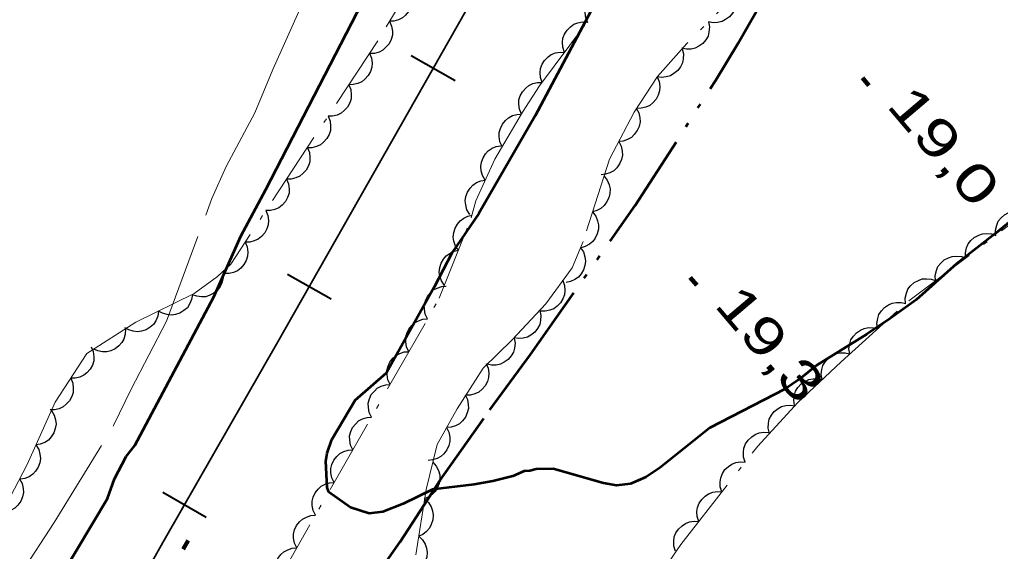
# Model space of a CAD drawing. Extents: x 386081 to 389416, y 5130568 to 5134082.
# Drawn here: x 388016.4 to 388094.5, y 5132329.7 to 5132372 of the extents above; entities that cross this region are included whole.
import ezdxf

# ---------------------------------------------------------------- set-up
doc = ezdxf.new("R2010")
doc.units = 0
doc.header["$LTSCALE"] = 1.2
for name, pattern in [('DASH_DOUBLE_DOT', [9.2, 5, -1.2, 0.3, -1.2, 0.3, -1.2]), ('DOT_DASHED', [7.7, 5, -1.2, 0.3, -1.2]), ('LONG_DASHED', [7.5, 6, -1.5])]:
    doc.linetypes.add(name, pattern=pattern)
for name, color, linetype, lineweight in [('1', 7, 'Continuous', 53), ('2', 7, 'Continuous', 13), ('23', 7, 'Continuous', 40), ('3', 7, 'Continuous', 140), ('4', 7, 'DASH_DOUBLE_DOT', 53), ('44', 7, 'Continuous', 25)]:
    doc.layers.add(name, color=color, linetype=linetype, lineweight=lineweight)

msp = doc.modelspace()

# ---------------------------------------------------------------- linework, layer by layer
at = {"layer": '1'}
for points in [[(388185.04, 5132600.72), (388186.61, 5132598.61), (388186.96, 5132597.33), (388186.89, 5132596.05), (388186.39, 5132593.5), (388185.77, 5132591.96), (388184.53, 5132589.72), (388180.29, 5132582.71), (388173.64, 5132572.34), (388171.95, 5132570.32), (388169.52, 5132566.92), (388142.29, 5132518.65), (388140.08, 5132515.41), (388135.32, 5132507.84), (388103.63, 5132449.95), (388083.55, 5132412.57), (388076.03, 5132399.33), (388066.23, 5132381.42), (388063, 5132374.84), (388057.46, 5132364.38), (388052.98, 5132356.61), (388050.84, 5132353.5), (388049.4, 5132350.74), (388045.62, 5132343.93)], [(388013.14, 5132317.2), (388016.58, 5132323.08), (388019.64, 5132327.66), (388023.4, 5132333.92), (388023.94, 5132335.48), (388024.89, 5132337.26), (388025.56, 5132338.15), (388031.85, 5132349.98), (388034.02, 5132354.82), (388036.01, 5132358.51), (388044.13, 5132374.29), (388045.91, 5132377.09), (388054.03, 5132390.48), (388055.93, 5132394.25), (388063.32, 5132408.05), (388065.55, 5132411.44), (388069.45, 5132417.95), (388103.17, 5132475.01)]]:
    msp.add_lwpolyline(points, dxfattribs=at)
at = {"layer": '1', "linetype": 'LONG_DASHED'}
msp.add_lwpolyline([(388096.18, 5132356.72), (388094.15, 5132355.04), (388091.01, 5132352.61), (388087.81, 5132349.74), (388085.72, 5132348.25), (388083.88, 5132347), (388079.88, 5132344.55), (388078.52, 5132343.43), (388077.35, 5132342.62), (388071.38, 5132339.54), (388067.38, 5132336.36), (388066.27, 5132335.61), (388065.04, 5132335.1), (388063.93, 5132334.97), (388062.89, 5132335.14), (388058.88, 5132336.28), (388057.53, 5132336.26), (388057.04, 5132336.13), (388056.59, 5132336.11), (388055.68, 5132335.69), (388054.08, 5132335.3), (388052.6, 5132335.04), (388049.27, 5132334.64), (388046.93, 5132333.51), (388045.33, 5132332.87), (388044.22, 5132332.74), (388042.74, 5132333.22), (388041.01, 5132334.44), (388040.89, 5132334.81), (388040.77, 5132336.9), (388040.89, 5132337.52), (388041.26, 5132338.63), (388043.11, 5132341.74), (388045.62, 5132343.93)], dxfattribs=at)
at = {"layer": '2', "linetype": 'LONG_DASHED'}
msp.add_lwpolyline([(388006.28, 5132312.4), (388019.15, 5132332.01), (388023.87, 5132339.74), (388025.27, 5132342.62), (388028.1, 5132348.03), (388031.71, 5132357.8), (388032.85, 5132360.34), (388035.13, 5132364.62), (388036.55, 5132368.08), (388041.21, 5132378.4), (388043.01, 5132381.63), (388051.63, 5132397.8), (388053, 5132401.05), (388056.01, 5132407.29), (388057.9, 5132410.51), (388065.84, 5132423.18), (388067.33, 5132424.9)], dxfattribs=at)
at = {"layer": '23'}
for p, q in [((388047.59, 5132369.18), (388051.07, 5132367.21)), ((388037.72, 5132351.79), (388041.2, 5132349.82)), ((388027.79, 5132334.43), (388031.26, 5132332.44))]:
    msp.add_line(p, q, dxfattribs=at)
at = {"layer": '23', "lineweight": 35}
msp.add_lwpolyline([(388350.66, 5132898.63), (388202.91, 5132638.38), (388174.85, 5132589.18), (388148.16, 5132542.09), (388122.46, 5132497.01), (388036.96, 5132346.4), (388027.91, 5132330.61), (387994.29, 5132271.3), (387943.96, 5132182.8), (387915.65, 5132132.74), (387888.36, 5132084.71), (387863.09, 5132039.98), (387797.42, 5131924.62), (387647.54, 5131660.34), (387567.35, 5131519.3), (387534.84, 5131461.86), (387476.24, 5131358.73)], dxfattribs=at)
at = {"layer": '3'}
for p, q in [((388083.52, 5132367.41), (388084.03, 5132366.8)), ((388069.81, 5132351.52), (388070.32, 5132350.91)), ((388029.82, 5132330.57), (388029.42, 5132329.88))]:
    msp.add_line(p, q, dxfattribs=at)
at = {"layer": '4'}
msp.add_lwpolyline([(388010.09, 5132278.21), (388026.45, 5132304.05), (388033.72, 5132313.69), (388035.49, 5132315.63), (388036.99, 5132317.42), (388039.12, 5132320.3), (388043.39, 5132325.78), (388046.7, 5132330.47), (388049.9, 5132335.38), (388053.85, 5132340.99), (388057.07, 5132345.38), (388065.43, 5132357.25), (388071.84, 5132367.23), (388073.62, 5132370.16), (388078.36, 5132378.48), (388082.47, 5132386.22), (388086.92, 5132393.73), (388094.51, 5132406.88), (388102.76, 5132419.47), (388104.93, 5132423.05), (388108.34, 5132428.3)], dxfattribs=at)
at = {"layer": '44', "linetype": 'DOT_DASHED', "lineweight": 13}
for points in [[(388074.78, 5132428.3), (388066.9, 5132413.76), (388065.06, 5132409.66), (388063.27, 5132406.48), (388060.85, 5132402.84), (388055.68, 5132389.69), (388054.02, 5132386.44), (388048.68, 5132376.61), (388044.92, 5132370.37), (388033.21, 5132352.59), (388032.16, 5132351.59), (388030.29, 5132350.24), (388025.64, 5132347.95), (388021.75, 5132345.46), (388019.22, 5132341.59), (388016.99, 5132336.63), (388015.63, 5132334.02)], [(388013.72, 5132286.38), (388024.14, 5132304.21), (388027.11, 5132309.95), (388031.95, 5132318.59), (388049.82, 5132349.86), (388052.36, 5132356.26), (388052.73, 5132357.62), (388054.24, 5132360.95), (388056.45, 5132364.67), (388057.81, 5132366.77), (388062.24, 5132372.73), (388066.43, 5132379.42), (388067.41, 5132381.4), (388068.4, 5132383.13), (388070.74, 5132388.2), (388074.06, 5132394.51), (388076.52, 5132399.95), (388078.73, 5132405.88), (388079.59, 5132407.73), (388082.3, 5132414.89), (388086.87, 5132422.53), (388088.46, 5132425.37)], [(388094.73, 5132413.08), (388093, 5132409.12), (388091.28, 5132404.92), (388089.68, 5132401.33), (388085.26, 5132394.24), (388081.57, 5132388.04), (388080.33, 5132385.07), (388077.64, 5132379.23), (388076.16, 5132376.75), (388069.53, 5132370.14), (388067.19, 5132367.53), (388065.34, 5132364.67), (388063.37, 5132360.95), (388061.27, 5132354.39), (388060.41, 5132352.29), (388058.31, 5132349.43), (388055.63, 5132346.56), (388053.31, 5132344.31), (388051.25, 5132341.07), (388049.64, 5132338.22), (388048.78, 5132334.64), (388047.94, 5132329.44)], [(388066.84, 5132327.04), (388069.05, 5132330.27), (388075.18, 5132338.09), (388078.38, 5132341.57), (388081.82, 5132344.81), (388087.22, 5132349.67), (388096.68, 5132356.78), (388103.56, 5132362.26), (388108.35, 5132365.63), (388113.63, 5132368.51), (388118.3, 5132370.76), (388122.72, 5132373.02), (388128.11, 5132375.91), (388136.94, 5132379.11)]]:
    msp.add_lwpolyline(points, dxfattribs=at)
at = {"layer": '44'}
for points in [[(388047.4, 5132374.48), (388047.57, 5132374.1), (388047.63, 5132373.7), (388047.63, 5132373.37), (388047.53, 5132373.03), (388047.37, 5132372.7), (388047.12, 5132372.41), (388046.88, 5132372.18), (388046.56, 5132372.03), (388046.21, 5132371.93), (388045.85, 5132371.91)], [(388061.66, 5132371.8), (388061.49, 5132372.18), (388061.44, 5132372.59), (388061.44, 5132372.92), (388061.55, 5132373.25), (388061.72, 5132373.58), (388061.97, 5132373.87), (388062.21, 5132374.09), (388062.53, 5132374.23), (388062.89, 5132374.33), (388063.25, 5132374.34)], [(388073.39, 5132373.99), (388073.47, 5132373.58), (388073.43, 5132373.18), (388073.35, 5132372.86), (388073.17, 5132372.55), (388072.93, 5132372.27), (388072.62, 5132372.05), (388072.34, 5132371.89), (388071.99, 5132371.82), (388071.62, 5132371.8), (388071.27, 5132371.87)], [(388045.85, 5132371.91), (388046.02, 5132371.53), (388046.08, 5132371.13), (388046.08, 5132370.8), (388045.98, 5132370.46), (388045.82, 5132370.13), (388045.57, 5132369.84), (388045.33, 5132369.61), (388045.02, 5132369.46), (388044.66, 5132369.36), (388044.3, 5132369.34)], [(388059.8, 5132369.44), (388059.66, 5132369.84), (388059.64, 5132370.24), (388059.67, 5132370.57), (388059.8, 5132370.9), (388060, 5132371.21), (388060.27, 5132371.48), (388060.53, 5132371.68), (388060.86, 5132371.8), (388061.23, 5132371.87), (388061.59, 5132371.85)], [(388071.27, 5132371.87), (388071.35, 5132371.46), (388071.3, 5132371.06), (388071.23, 5132370.74), (388071.05, 5132370.43), (388070.81, 5132370.15), (388070.5, 5132369.93), (388070.21, 5132369.77), (388069.87, 5132369.7), (388069.5, 5132369.69), (388069.14, 5132369.76)], [(388069.17, 5132369.73), (388069.27, 5132369.33), (388069.25, 5132368.92), (388069.19, 5132368.6), (388069.03, 5132368.28), (388068.81, 5132367.99), (388068.51, 5132367.75), (388068.23, 5132367.58), (388067.89, 5132367.49), (388067.52, 5132367.45), (388067.16, 5132367.5)], [(388044.26, 5132369.37), (388044.42, 5132368.98), (388044.46, 5132368.58), (388044.45, 5132368.25), (388044.34, 5132367.91), (388044.16, 5132367.59), (388043.9, 5132367.31), (388043.65, 5132367.09), (388043.33, 5132366.95), (388042.97, 5132366.87), (388042.61, 5132366.86)], [(388058.01, 5132367.03), (388057.87, 5132367.43), (388057.85, 5132367.83), (388057.88, 5132368.16), (388058.01, 5132368.49), (388058.21, 5132368.8), (388058.48, 5132369.07), (388058.74, 5132369.27), (388059.07, 5132369.39), (388059.44, 5132369.46), (388059.8, 5132369.44)], [(388067.17, 5132367.5), (388067.33, 5132367.11), (388067.38, 5132366.71), (388067.37, 5132366.38), (388067.26, 5132366.04), (388067.08, 5132365.72), (388066.83, 5132365.43), (388066.58, 5132365.22), (388066.26, 5132365.08), (388065.9, 5132364.99), (388065.54, 5132364.98)], [(388042.61, 5132366.86), (388042.77, 5132366.47), (388042.81, 5132366.07), (388042.8, 5132365.74), (388042.69, 5132365.41), (388042.51, 5132365.08), (388042.25, 5132364.8), (388042, 5132364.59), (388041.68, 5132364.45), (388041.32, 5132364.36), (388040.96, 5132364.35)], [(388056.36, 5132364.53), (388056.2, 5132364.91), (388056.15, 5132365.32), (388056.16, 5132365.65), (388056.27, 5132365.98), (388056.44, 5132366.31), (388056.7, 5132366.59), (388056.95, 5132366.81), (388057.27, 5132366.95), (388057.63, 5132367.04), (388057.99, 5132367.05)], [(388040.96, 5132364.35), (388041.12, 5132363.97), (388041.16, 5132363.56), (388041.15, 5132363.23), (388041.04, 5132362.9), (388040.86, 5132362.58), (388040.6, 5132362.3), (388040.35, 5132362.08), (388040.03, 5132361.94), (388039.67, 5132361.85), (388039.31, 5132361.85)], [(388054.83, 5132361.95), (388054.65, 5132362.32), (388054.59, 5132362.73), (388054.59, 5132363.06), (388054.69, 5132363.39), (388054.85, 5132363.73), (388055.1, 5132364.02), (388055.33, 5132364.24), (388055.65, 5132364.4), (388056, 5132364.5), (388056.36, 5132364.52)], [(388065.51, 5132364.99), (388065.71, 5132364.63), (388065.79, 5132364.23), (388065.81, 5132363.9), (388065.73, 5132363.55), (388065.58, 5132363.21), (388065.35, 5132362.91), (388065.12, 5132362.67), (388064.82, 5132362.5), (388064.47, 5132362.38), (388064.11, 5132362.34)], [(388053.48, 5132359.27), (388053.26, 5132359.63), (388053.16, 5132360.02), (388053.12, 5132360.35), (388053.18, 5132360.7), (388053.3, 5132361.05), (388053.51, 5132361.36), (388053.72, 5132361.61), (388054.02, 5132361.8), (388054.36, 5132361.94), (388054.72, 5132362)], [(388064.11, 5132362.34), (388064.3, 5132361.97), (388064.38, 5132361.57), (388064.4, 5132361.25), (388064.32, 5132360.9), (388064.18, 5132360.56), (388063.95, 5132360.26), (388063.72, 5132360.02), (388063.41, 5132359.85), (388063.06, 5132359.73), (388062.7, 5132359.69)], [(388039.31, 5132361.85), (388039.47, 5132361.46), (388039.51, 5132361.06), (388039.5, 5132360.73), (388039.39, 5132360.4), (388039.21, 5132360.07), (388038.95, 5132359.79), (388038.7, 5132359.58), (388038.38, 5132359.44), (388038.02, 5132359.35), (388037.66, 5132359.34)], [(388062.94, 5132359.59), (388063.19, 5132359.27), (388063.34, 5132358.89), (388063.42, 5132358.57), (388063.4, 5132358.21), (388063.32, 5132357.85), (388063.14, 5132357.51), (388062.96, 5132357.24), (388062.69, 5132357.02), (388062.37, 5132356.84), (388062.02, 5132356.74)], [(388037.66, 5132359.34), (388037.82, 5132358.96), (388037.86, 5132358.55), (388037.85, 5132358.22), (388037.74, 5132357.89), (388037.56, 5132357.57), (388037.3, 5132357.28), (388037.05, 5132357.07), (388036.73, 5132356.93), (388036.37, 5132356.84), (388036.01, 5132356.84)], [(388052.24, 5132356.54), (388052.02, 5132356.9), (388051.92, 5132357.29), (388051.88, 5132357.62), (388051.94, 5132357.96), (388052.06, 5132358.31), (388052.27, 5132358.63), (388052.48, 5132358.88), (388052.78, 5132359.07), (388053.12, 5132359.21), (388053.48, 5132359.27)], [(388036.01, 5132356.84), (388036.17, 5132356.45), (388036.21, 5132356.05), (388036.2, 5132355.72), (388036.09, 5132355.38), (388035.91, 5132355.06), (388035.65, 5132354.78), (388035.4, 5132354.57), (388035.08, 5132354.43), (388034.72, 5132354.34), (388034.36, 5132354.33)], [(388051.34, 5132353.68), (388051.1, 5132354.02), (388050.98, 5132354.41), (388050.92, 5132354.74), (388050.97, 5132355.09), (388051.07, 5132355.44), (388051.27, 5132355.77), (388051.47, 5132356.03), (388051.76, 5132356.23), (388052.09, 5132356.39), (388052.44, 5132356.47)], [(388062.02, 5132356.74), (388062.28, 5132356.41), (388062.43, 5132356.03), (388062.5, 5132355.71), (388062.49, 5132355.36), (388062.4, 5132355), (388062.23, 5132354.66), (388062.05, 5132354.38), (388061.77, 5132354.16), (388061.45, 5132353.98), (388061.11, 5132353.88)], [(388094.14, 5132354.87), (388094.12, 5132355.29), (388094.22, 5132355.68), (388094.34, 5132355.99), (388094.56, 5132356.27), (388094.83, 5132356.51), (388095.17, 5132356.69), (388095.48, 5132356.81), (388095.83, 5132356.83), (388096.2, 5132356.79), (388096.54, 5132356.67)], [(388091.74, 5132353.07), (388091.72, 5132353.49), (388091.82, 5132353.88), (388091.94, 5132354.19), (388092.16, 5132354.46), (388092.43, 5132354.71), (388092.78, 5132354.89), (388093.08, 5132355), (388093.43, 5132355.03), (388093.8, 5132354.99), (388094.14, 5132354.87)], [(388034.36, 5132354.33), (388034.52, 5132353.95), (388034.56, 5132353.54), (388034.55, 5132353.21), (388034.44, 5132352.88), (388034.26, 5132352.55), (388034, 5132352.27), (388033.75, 5132352.06), (388033.43, 5132351.92), (388033.07, 5132351.83), (388032.71, 5132351.83)], [(388050.23, 5132350.89), (388049.99, 5132351.24), (388049.87, 5132351.62), (388049.82, 5132351.95), (388049.86, 5132352.3), (388049.96, 5132352.65), (388050.16, 5132352.98), (388050.36, 5132353.24), (388050.65, 5132353.44), (388050.98, 5132353.6), (388051.34, 5132353.68)], [(388061.07, 5132353.89), (388061.3, 5132353.55), (388061.42, 5132353.16), (388061.47, 5132352.83), (388061.42, 5132352.48), (388061.31, 5132352.13), (388061.11, 5132351.8), (388060.91, 5132351.55), (388060.62, 5132351.35), (388060.28, 5132351.19), (388059.93, 5132351.12)], [(388089.34, 5132351.27), (388089.32, 5132351.68), (388089.42, 5132352.08), (388089.54, 5132352.38), (388089.76, 5132352.66), (388090.04, 5132352.91), (388090.38, 5132353.08), (388090.68, 5132353.2), (388091.03, 5132353.22), (388091.4, 5132353.19), (388091.74, 5132353.07)], [(388032.6, 5132351.9), (388032.61, 5132351.49), (388032.5, 5132351.09), (388032.37, 5132350.79), (388032.15, 5132350.52), (388031.87, 5132350.28), (388031.53, 5132350.11), (388031.22, 5132349.99), (388030.87, 5132349.98), (388030.5, 5132350.03), (388030.16, 5132350.15)], [(388059.66, 5132351.27), (388059.8, 5132350.88), (388059.82, 5132350.47), (388059.79, 5132350.14), (388059.66, 5132349.81), (388059.47, 5132349.5), (388059.2, 5132349.23), (388058.94, 5132349.03), (388058.61, 5132348.91), (388058.24, 5132348.84), (388057.88, 5132348.85)], [(388086.95, 5132349.46), (388086.93, 5132349.88), (388087.02, 5132350.28), (388087.15, 5132350.58), (388087.36, 5132350.86), (388087.64, 5132351.11), (388087.98, 5132351.28), (388088.28, 5132351.4), (388088.63, 5132351.42), (388089, 5132351.38), (388089.34, 5132351.27)], [(388030.15, 5132350.17), (388030.09, 5132349.76), (388029.92, 5132349.39), (388029.75, 5132349.11), (388029.48, 5132348.88), (388029.16, 5132348.69), (388028.8, 5132348.58), (388028.48, 5132348.52), (388028.13, 5132348.56), (388027.77, 5132348.67), (388027.46, 5132348.85)], [(388048.88, 5132348.22), (388048.7, 5132348.59), (388048.63, 5132348.99), (388048.62, 5132349.33), (388048.71, 5132349.66), (388048.87, 5132350), (388049.11, 5132350.3), (388049.34, 5132350.53), (388049.66, 5132350.68), (388050.01, 5132350.8), (388050.37, 5132350.82)], [(388084.74, 5132347.43), (388084.68, 5132347.85), (388084.74, 5132348.25), (388084.84, 5132348.57), (388085.03, 5132348.86), (388085.28, 5132349.13), (388085.6, 5132349.34), (388085.9, 5132349.48), (388086.24, 5132349.53), (388086.62, 5132349.53), (388086.97, 5132349.44)], [(388027.46, 5132348.85), (388027.4, 5132348.43), (388027.23, 5132348.06), (388027.05, 5132347.78), (388026.79, 5132347.55), (388026.47, 5132347.36), (388026.11, 5132347.25), (388025.78, 5132347.19), (388025.44, 5132347.24), (388025.08, 5132347.34), (388024.77, 5132347.52)], [(388057.82, 5132348.9), (388057.91, 5132348.5), (388057.88, 5132348.09), (388057.82, 5132347.77), (388057.65, 5132347.46), (388057.42, 5132347.17), (388057.12, 5132346.93), (388056.84, 5132346.77), (388056.5, 5132346.68), (388056.13, 5132346.66), (388055.77, 5132346.71)], [(388047.39, 5132345.61), (388047.21, 5132345.99), (388047.14, 5132346.39), (388047.13, 5132346.72), (388047.22, 5132347.06), (388047.38, 5132347.4), (388047.62, 5132347.69), (388047.85, 5132347.92), (388048.17, 5132348.08), (388048.52, 5132348.19), (388048.88, 5132348.22)], [(388024.82, 5132347.43), (388024.81, 5132347.01), (388024.68, 5132346.62), (388024.54, 5132346.33), (388024.3, 5132346.07), (388024.01, 5132345.84), (388023.65, 5132345.69), (388023.34, 5132345.6), (388022.99, 5132345.6), (388022.62, 5132345.67), (388022.29, 5132345.81)], [(388082.51, 5132345.43), (388082.45, 5132345.84), (388082.51, 5132346.24), (388082.61, 5132346.56), (388082.8, 5132346.85), (388083.05, 5132347.12), (388083.37, 5132347.33), (388083.67, 5132347.47), (388084.01, 5132347.53), (388084.39, 5132347.52), (388084.74, 5132347.43)], [(388055.78, 5132346.7), (388055.85, 5132346.29), (388055.8, 5132345.89), (388055.72, 5132345.57), (388055.54, 5132345.27), (388055.3, 5132344.99), (388054.98, 5132344.77), (388054.69, 5132344.62), (388054.35, 5132344.55), (388053.98, 5132344.54), (388053.63, 5132344.62)], [(388022.1, 5132346), (388022.26, 5132345.62), (388022.31, 5132345.21), (388022.3, 5132344.88), (388022.19, 5132344.55), (388022.01, 5132344.22), (388021.75, 5132343.94), (388021.5, 5132343.73), (388021.18, 5132343.59), (388020.82, 5132343.5), (388020.46, 5132343.49)], [(388045.9, 5132343.01), (388045.72, 5132343.38), (388045.66, 5132343.79), (388045.65, 5132344.12), (388045.74, 5132344.46), (388045.89, 5132344.79), (388046.13, 5132345.09), (388046.37, 5132345.32), (388046.68, 5132345.48), (388047.03, 5132345.59), (388047.39, 5132345.61)], [(388080.31, 5132343.39), (388080.24, 5132343.8), (388080.29, 5132344.2), (388080.38, 5132344.52), (388080.57, 5132344.82), (388080.81, 5132345.09), (388081.13, 5132345.31), (388081.42, 5132345.46), (388081.77, 5132345.52), (388082.14, 5132345.52), (388082.49, 5132345.44)], [(388053.55, 5132344.68), (388053.71, 5132344.3), (388053.76, 5132343.89), (388053.75, 5132343.56), (388053.65, 5132343.23), (388053.48, 5132342.9), (388053.22, 5132342.62), (388052.98, 5132342.4), (388052.65, 5132342.25), (388052.3, 5132342.16), (388051.94, 5132342.15)], [(388020.46, 5132343.49), (388020.62, 5132343.1), (388020.66, 5132342.7), (388020.65, 5132342.37), (388020.54, 5132342.04), (388020.37, 5132341.71), (388020.11, 5132341.43), (388019.86, 5132341.21), (388019.54, 5132341.07), (388019.18, 5132340.98), (388018.82, 5132340.98)], [(388078.12, 5132341.33), (388078.06, 5132341.74), (388078.11, 5132342.14), (388078.2, 5132342.46), (388078.38, 5132342.76), (388078.63, 5132343.04), (388078.95, 5132343.25), (388079.24, 5132343.4), (388079.59, 5132343.46), (388079.96, 5132343.46), (388080.31, 5132343.39)], [(388044.42, 5132340.4), (388044.23, 5132340.78), (388044.17, 5132341.18), (388044.16, 5132341.51), (388044.25, 5132341.85), (388044.4, 5132342.19), (388044.65, 5132342.48), (388044.88, 5132342.71), (388045.19, 5132342.87), (388045.55, 5132342.98), (388045.9, 5132343.01)], [(388051.88, 5132342.18), (388052.07, 5132341.81), (388052.13, 5132341.41), (388052.14, 5132341.08), (388052.05, 5132340.74), (388051.9, 5132340.4), (388051.66, 5132340.1), (388051.43, 5132339.87), (388051.12, 5132339.71), (388050.76, 5132339.6), (388050.4, 5132339.57)], [(388018.92, 5132340.92), (388019.14, 5132340.57), (388019.24, 5132340.18), (388019.29, 5132339.85), (388019.23, 5132339.5), (388019.11, 5132339.15), (388018.89, 5132338.83), (388018.68, 5132338.58), (388018.39, 5132338.39), (388018.04, 5132338.25), (388017.69, 5132338.19)], [(388076.11, 5132339.1), (388076.01, 5132339.51), (388076.04, 5132339.91), (388076.1, 5132340.24), (388076.27, 5132340.55), (388076.49, 5132340.84), (388076.8, 5132341.08), (388077.07, 5132341.25), (388077.42, 5132341.33), (388077.79, 5132341.36), (388078.14, 5132341.31)], [(388042.93, 5132337.8), (388042.74, 5132338.17), (388042.68, 5132338.58), (388042.67, 5132338.91), (388042.76, 5132339.25), (388042.91, 5132339.58), (388043.16, 5132339.88), (388043.39, 5132340.11), (388043.7, 5132340.27), (388044.06, 5132340.38), (388044.42, 5132340.4)], [(388050.4, 5132339.57), (388050.59, 5132339.2), (388050.66, 5132338.8), (388050.67, 5132338.47), (388050.58, 5132338.13), (388050.43, 5132337.79), (388050.18, 5132337.49), (388049.95, 5132337.26), (388049.64, 5132337.1), (388049.29, 5132336.99), (388048.93, 5132336.96)], [(388074.18, 5132336.81), (388074.05, 5132337.21), (388074.04, 5132337.62), (388074.08, 5132337.94), (388074.22, 5132338.27), (388074.42, 5132338.58), (388074.71, 5132338.83), (388074.97, 5132339.03), (388075.3, 5132339.14), (388075.67, 5132339.2), (388076.03, 5132339.17)], [(388017.69, 5132338.19), (388017.91, 5132337.83), (388018.01, 5132337.44), (388018.05, 5132337.11), (388018, 5132336.76), (388017.88, 5132336.42), (388017.66, 5132336.1), (388017.45, 5132335.85), (388017.16, 5132335.66), (388016.81, 5132335.51), (388016.46, 5132335.45)], [(388041.44, 5132335.2), (388041.26, 5132335.57), (388041.19, 5132335.97), (388041.18, 5132336.3), (388041.27, 5132336.64), (388041.43, 5132336.98), (388041.67, 5132337.27), (388041.9, 5132337.5), (388042.22, 5132337.66), (388042.57, 5132337.77), (388042.93, 5132337.8)], [(388049.3, 5132336.81), (388049.58, 5132336.5), (388049.76, 5132336.14), (388049.86, 5132335.82), (388049.87, 5132335.47), (388049.81, 5132335.11), (388049.66, 5132334.75), (388049.5, 5132334.47), (388049.25, 5132334.23), (388048.94, 5132334.02), (388048.6, 5132333.9)], [(388072.33, 5132334.45), (388072.2, 5132334.85), (388072.19, 5132335.25), (388072.23, 5132335.58), (388072.37, 5132335.91), (388072.57, 5132336.22), (388072.86, 5132336.47), (388073.12, 5132336.67), (388073.45, 5132336.78), (388073.82, 5132336.84), (388074.18, 5132336.81)], [(388016.39, 5132335.48), (388016.59, 5132335.12), (388016.67, 5132334.72), (388016.69, 5132334.39), (388016.62, 5132334.05), (388016.48, 5132333.7), (388016.24, 5132333.4), (388016.02, 5132333.16), (388015.71, 5132332.99), (388015.36, 5132332.86), (388015.01, 5132332.82)], [(388039.95, 5132332.59), (388039.77, 5132332.97), (388039.7, 5132333.37), (388039.69, 5132333.7), (388039.78, 5132334.04), (388039.94, 5132334.37), (388040.18, 5132334.67), (388040.41, 5132334.9), (388040.73, 5132335.06), (388041.08, 5132335.17), (388041.44, 5132335.2)], [(388048.66, 5132333.88), (388048.96, 5132333.6), (388049.16, 5132333.25), (388049.29, 5132332.94), (388049.32, 5132332.59), (388049.3, 5132332.22), (388049.17, 5132331.86), (388049.04, 5132331.56), (388048.8, 5132331.3), (388048.51, 5132331.07), (388048.18, 5132330.92)], [(388070.48, 5132332.09), (388070.35, 5132332.49), (388070.34, 5132332.89), (388070.38, 5132333.22), (388070.52, 5132333.54), (388070.72, 5132333.85), (388071, 5132334.11), (388071.27, 5132334.3), (388071.6, 5132334.42), (388071.97, 5132334.48), (388072.33, 5132334.45)], [(388038.46, 5132329.99), (388038.28, 5132330.36), (388038.21, 5132330.76), (388038.2, 5132331.09), (388038.29, 5132331.43), (388038.45, 5132331.77), (388038.69, 5132332.06), (388038.92, 5132332.29), (388039.24, 5132332.45), (388039.59, 5132332.56), (388039.95, 5132332.59)], [(388068.63, 5132329.73), (388068.5, 5132330.13), (388068.49, 5132330.53), (388068.53, 5132330.86), (388068.67, 5132331.18), (388068.87, 5132331.49), (388069.15, 5132331.75), (388069.42, 5132331.94), (388069.75, 5132332.06), (388070.12, 5132332.11), (388070.48, 5132332.09)], [(388048.18, 5132330.92), (388048.48, 5132330.64), (388048.69, 5132330.28), (388048.81, 5132329.98), (388048.85, 5132329.63), (388048.82, 5132329.26), (388048.69, 5132328.9), (388048.56, 5132328.6), (388048.32, 5132328.34), (388048.03, 5132328.11), (388047.7, 5132327.96)], [(388036.97, 5132327.38), (388036.79, 5132327.76), (388036.72, 5132328.16), (388036.71, 5132328.49), (388036.81, 5132328.83), (388036.96, 5132329.16), (388037.2, 5132329.46), (388037.44, 5132329.69), (388037.75, 5132329.85), (388038.1, 5132329.96), (388038.46, 5132329.99)]]:
    msp.add_lwpolyline(points, dxfattribs=at)

# ---------------------------------------------------------------- texts
at = {"layer": '3'}
for s, width, p in [('19,0   ', 1.4, (388085.35, 5132365.19)), ('19,3   ', 1.35, (388071.64, 5132349.3))]:
    msp.add_text(s, height=3, rotation=310.294, dxfattribs=dict(at, width=width)).set_placement(p)

doc.saveas('drawing.dxf')
